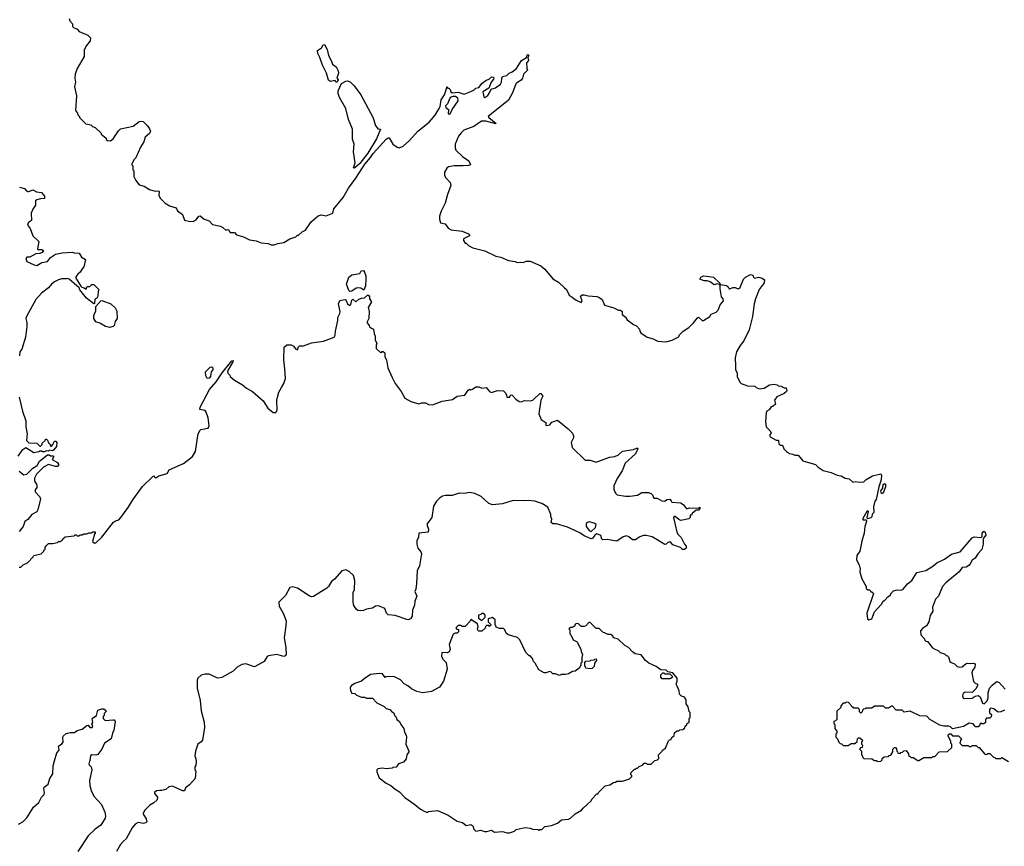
# Model space of a CAD drawing. Extents: x 1933546 to 2138868, y 524910 to 667279.
# Tile 416 of 466: x 2119952 to 2129952, y 570838 to 579228. Entities that reach past the tile are written whole.
import ezdxf

# ---------------------------------------------------------------- set-up
doc = ezdxf.new("R2010")
doc.units = 0

msp = doc.modelspace()

# ---------------------------------------------------------------- linework, layer by layer
at = {"layer": '0CON10XD'}
for points in [[(2120455, 579240), (2120462.5, 579215), (2120487, 579187), (2120488.3, 579158.3), (2120497, 579147), (2120535, 579132.5), (2120555, 579107.5), (2120645, 579070), (2120670, 579045), (2120667, 579013), (2120630, 578965), (2120608.3, 578921.7), (2120607.5, 578855), (2120536.4, 578733.6), (2120516.7, 578675), (2120513.3, 578635), (2120520, 578595), (2120508.8, 578545), (2120527.5, 578455), (2120520, 578305), (2120538.3, 578278.3), (2120541.7, 578261.7), (2120560, 578245), (2120560, 578235), (2120625, 578170), (2120675, 578160), (2120693, 578143), (2120720, 578135), (2120780, 578075), (2120780, 578065), (2120830, 578025), (2120831.7, 578011.7), (2120845, 578000), (2120875, 577997.5), (2120903, 578017), (2120955, 578100), (2120975, 578120), (2121105, 578147.5), (2121166.6, 578193.4), (2121185, 578198), (2121205, 578193.1), (2121250.6, 578150.6), (2121271.5, 578121.5), (2121280, 578095), (2121268.9, 578071.1), (2121227.5, 578035), (2121213.3, 577986.7), (2121177.5, 577935), (2121130, 577825), (2121115, 577810), (2121090, 577765), (2121090, 577755), (2121100, 577745), (2121100, 577705), (2121110, 577695), (2121112.5, 577635), (2121130, 577595), (2121165, 577552.5), (2121215, 577537.5), (2121270, 577505), (2121327, 577487), (2121365, 577490), (2121370, 577485), (2121366.7, 577445), (2121377, 577417), (2121430, 577365), (2121475, 577337.5), (2121539.6, 577319.5), (2121555, 577287.5), (2121605, 577250), (2121625, 577192.5), (2121685, 577180), (2121717, 577183), (2121743, 577197), (2121770, 577235), (2121785, 577237.5), (2121825, 577202.5), (2121875, 577187.5), (2121909.3, 577149.3), (2121991.7, 577131.7), (2122015, 577120), (2122045, 577092.5), (2122065, 577096.7), (2122075, 577092.5), (2122088.3, 577068.3), (2122135, 577067.5), (2122155, 577042.5), (2122225, 577022.5), (2122285, 576992.5), (2122353, 576983), (2122405, 576962.5), (2122475, 576957.5), (2122505, 576942.5), (2122535, 576942.5), (2122575, 576957.5), (2122635, 576967.5), (2122695, 577002.5), (2122757, 577023), (2122775, 577040), (2122785, 577040), (2122820, 577075), (2122855, 577090), (2122913.6, 577176.4), (2122983, 577237), (2123015, 577246.7), (2123065, 577236.7), (2123133.3, 577265), (2123142.7, 577307.3), (2123238.7, 577421.3), (2123291.2, 577518.8), (2123365, 577618.1), (2123458.7, 577761.3), (2123515, 577828.2), (2123540.2, 577869.8), (2123675, 578015.6), (2123695, 578030), (2123705, 578030), (2123742.5, 577965), (2123785, 577932.5), (2123805, 577927.5), (2123845, 577942.5), (2123909.3, 578000.7), (2123994.1, 578095.9), (2124111.7, 578188.3), (2124172.3, 578257.7), (2124212.5, 578325), (2124223, 578347), (2124233.3, 578415), (2124266.7, 578465), (2124295, 578550), (2124301.7, 578531.7), (2124315, 578530), (2124325, 578520), (2124330, 578495), (2124344.1, 578484.1), (2124405, 578493.3), (2124465, 578473.3), (2124535, 578498), (2124567.5, 578515), (2124585, 578532.5), (2124615, 578540), (2124647.5, 578585), (2124685, 578610), (2124723.6, 578626.4), (2124744, 578646), (2124760, 578645), (2124766.2, 578636.2), (2124763.3, 578625), (2124740, 578595), (2124716.1, 578533.9), (2124656.7, 578495), (2124666, 578446), (2124675, 578438.8), (2124705, 578458), (2124724.2, 578485), (2124738.8, 578521.2), (2124785.4, 578534.5), (2124835.5, 578574.5), (2124845.7, 578595), (2124848.1, 578635), (2124855, 578650), (2124899.3, 578660.7), (2124923.7, 578686.3), (2124955, 578697.9), (2124998.8, 578731.2), (2125049.4, 578815), (2125100, 578845), (2125105, 578866.7), (2125113.3, 578875), (2125123.3, 578865), (2125112.5, 578845), (2125120, 578815), (2125100.7, 578790.7), (2125102.5, 578735), (2125110, 578715), (2125067.5, 578675), (2125060, 578635), (2125045, 578612.5), (2125001.7, 578588.3), (2124990, 578575), (2124956.7, 578485), (2124915, 578412.5), (2124710, 578245), (2124715, 578233.8), (2124792.5, 578175), (2124775.7, 578174.3), (2124685, 578198.9), (2124641.4, 578198.6), (2124563.3, 578145), (2124463.4, 578106.6), (2124435, 578080), (2124410, 578045), (2124373.3, 577965), (2124373, 577927), (2124380, 577905), (2124447.7, 577837.7), (2124515, 577796.7), (2124530, 577755), (2124515, 577748), (2124455, 577744), (2124365, 577745.8), (2124307.5, 577735), (2124289.6, 577720.5), (2124265, 577680), (2124266, 577645), (2124280.9, 577620.9), (2124324.4, 577575), (2124330.9, 577545), (2124295.6, 577455), (2124273, 577367), (2124231.4, 577285), (2124214.2, 577235), (2124214.1, 577204.1), (2124225, 577167.5), (2124274, 577154), (2124302.3, 577112.3), (2124332.5, 577095), (2124445, 577080.8), (2124510, 577055), (2124520, 577045), (2124520, 577035), (2124460, 577005), (2124460, 576985), (2124475, 576960), (2124485, 576960), (2124510, 576935), (2124555, 576912.5), (2124675, 576880), (2124788.3, 576828.3), (2124837, 576817), (2124915, 576782.5), (2124985, 576772.5), (2125005, 576762.5), (2125035, 576767.5), (2125065, 576762.5), (2125095, 576777.5), (2125135, 576777.5), (2125245, 576730), (2125286.2, 576696.2), (2125367, 576597), (2125425, 576562.5), (2125486.4, 576506.4), (2125505, 576487.5), (2125531.2, 576431.2), (2125561.4, 576411.4), (2125605, 576381.2), (2125655, 576357.5), (2125663.3, 576375), (2125647, 576423), (2125665, 576436.7), (2125686.4, 576436.4), (2125725, 576423.3), (2125815, 576417.5), (2125835, 576410), (2125866.1, 576386.1), (2125891.7, 576331.7), (2125985, 576302.5), (2126035, 576280), (2126055, 576280), (2126070, 576265), (2126070, 576235), (2126110, 576205), (2126110, 576195), (2126121.7, 576181.7), (2126185, 576132.5), (2126215, 576120), (2126247, 576087), (2126250, 576065), (2126260.7, 576050.7), (2126323.9, 576003.9), (2126385, 575987.5), (2126433.6, 575963.6), (2126515, 575957.5), (2126580, 575975), (2126640, 576005), (2126650, 576015), (2126650, 576025), (2126690, 576065), (2126746.4, 576103.6), (2126795, 576150), (2126835, 576202.5), (2126845, 576207.5), (2126883.9, 576173.9), (2126895, 576173.3), (2126962.5, 576215), (2126975, 576240), (2127025, 576260), (2127045, 576280), (2127067.5, 576335), (2127100, 576375), (2127097.5, 576395), (2127080, 576415), (2127066.7, 576495), (2127067.5, 576527.5), (2127059.3, 576539.3), (2127036.2, 576546.2), (2127005, 576538), (2126965, 576567.5), (2126935, 576577.5), (2126905, 576577.5), (2126860, 576595), (2126870, 576615), (2126895, 576626.7), (2126955, 576621.2), (2126997.5, 576615), (2127062.5, 576555), (2127070, 576540), (2127129.6, 576529.5), (2127147.7, 576517.7), (2127157.5, 576497.5), (2127165, 576496.7), (2127195, 576508.8), (2127219.3, 576509.3), (2127245, 576496.7), (2127265, 576503.8), (2127302, 576595), (2127324.5, 576615.5), (2127375, 576641.2), (2127396.7, 576635), (2127403.3, 576615), (2127415, 576603.8), (2127455, 576616), (2127491.2, 576605), (2127517, 576587), (2127511.7, 576558.3), (2127461.7, 576488.3), (2127424, 576396), (2127411.2, 576345), (2127396, 576215), (2127358.8, 576081.2), (2127305, 575967.5), (2127269.3, 575920.7), (2127232.5, 575855), (2127217.5, 575795), (2127217.5, 575765), (2127223, 575743), (2127222.5, 575675), (2127237.5, 575645), (2127237.5, 575605), (2127265, 575550), (2127280, 575535), (2127345, 575512.5), (2127417, 575507), (2127430, 575495), (2127465, 575482.5), (2127511.7, 575488.3), (2127567, 575523), (2127615, 575527.5), (2127645, 575520), (2127655, 575510), (2127687, 575507), (2127715, 575492.5), (2127735, 575490), (2127743.3, 575465), (2127740, 575455), (2127716.7, 575435), (2127640, 575400), (2127619.4, 575365), (2127627.5, 575325), (2127605, 575306.7), (2127582.3, 575297.7), (2127563, 575267), (2127540, 575255), (2127533, 575237), (2127526.7, 575145), (2127532.5, 575095), (2127569.3, 575059.3), (2127582.5, 575035), (2127567, 575007), (2127575, 574993.3), (2127635, 574960), (2127655, 574960), (2127660, 574955), (2127661.7, 574921.7), (2127675, 574910), (2127698.3, 574908.3), (2127713, 574873), (2127740, 574845), (2127770, 574825), (2127805, 574818.8), (2127825, 574806.7), (2127858.3, 574808.3), (2127905, 574750), (2128035, 574713.3), (2128062.5, 574685), (2128112.3, 574652.3), (2128191.7, 574631.7), (2128253.6, 574603.6), (2128295, 574596.7), (2128335, 574573.3), (2128375, 574567.5), (2128413.3, 574533.3), (2128445, 574540), (2128475, 574533.3), (2128525, 574535.7), (2128549.7, 574560.3), (2128612.3, 574597.7), (2128697, 574617), (2128703.6, 574603.6), (2128702.6, 574557.4), (2128677.5, 574485), (2128651.7, 574358.3), (2128638.3, 574341.7), (2128623.3, 574285), (2128628, 574225), (2128611.2, 574208.8), (2128605, 574182.5), (2128595, 574170), (2128562.5, 574162.5), (2128557.5, 574175), (2128572.5, 574235), (2128565, 574242.5), (2128555, 574237.5), (2128513.3, 574165), (2128515, 574152.5), (2128550, 574150), (2128553.6, 574133.6), (2128533.8, 574085), (2128529.2, 574015), (2128504.2, 573935), (2128483.8, 573835), (2128455, 573790), (2128450, 573745), (2128477.5, 573695), (2128486.7, 573655), (2128483.3, 573625), (2128503.6, 573553.6), (2128550, 573475), (2128550, 573455), (2128565, 573440), (2128585, 573440), (2128595, 573420), (2128605, 573420), (2128622.5, 573405), (2128556.7, 573205), (2128562.5, 573145), (2128575, 573137.5), (2128605, 573147.5), (2128635, 573217.5), (2128703.3, 573295), (2128722.5, 573325), (2128737.5, 573335), (2128765, 573367.5), (2128793, 573387), (2128805, 573410), (2128825, 573430), (2128865, 573442.5), (2128905, 573437.5), (2128925, 573447.5), (2128968.8, 573501.2), (2129013.3, 573535), (2129063.9, 573616.1), (2129155, 573636.7), (2129225, 573680), (2129267.5, 573715), (2129345, 573753.3), (2129415, 573803.3), (2129502.3, 573827.7), (2129625, 573970), (2129645, 573978.8), (2129717.5, 573972.5), (2129728.3, 573981.7), (2129727.5, 574015), (2129743.6, 574036.4), (2129756.2, 574025), (2129762.5, 573995), (2129738.3, 573961.7), (2129737.5, 573905), (2129725, 573851.2), (2129682.5, 573807.5), (2129655, 573762.5), (2129625, 573742.5), (2129605.5, 573704.5), (2129590.9, 573689.1), (2129565, 573672), (2129525, 573667.5), (2129492.5, 573625), (2129358.6, 573511.4)], [(2123162, 578592), (2123155, 578610), (2123105, 578600), (2123087.5, 578615), (2123066.7, 578685), (2123026.2, 578765), (2123001.2, 578845), (2122980, 578885), (2122976.7, 578915), (2123017.7, 578942.3), (2123035, 578973.3), (2123046, 578975), (2123074, 578925), (2123088.8, 578865), (2123116.7, 578815), (2123130, 578775), (2123165, 578747.5), (2123185, 578710), (2123188.8, 578685), (2123172.5, 578632.5), (2123186.4, 578616.4), (2123175, 578593.8), (2123162, 578592)], [(2123345, 577720), (2123343.3, 577725), (2123358, 577775), (2123343.8, 577885), (2123348.8, 577965), (2123333.6, 578016.4), (2123331.2, 578115), (2123291.2, 578215), (2123263.3, 578326.7), (2123198.8, 578438.8), (2123185, 578480), (2123187.5, 578505), (2123220.4, 578579.6), (2123265, 578604), (2123285, 578608), (2123310, 578595), (2123347.9, 578557.9), (2123418, 578465), (2123537.7, 578237.7), (2123565, 578152.5), (2123589.3, 578119.3), (2123616.7, 578116.7), (2123575, 578018.1), (2123486.6, 577873.4), (2123405, 577767.1), (2123355, 577723.3), (2123345, 577720)], [(2124315, 578269.2), (2124325, 578273.1), (2124343.7, 578316.3), (2124404.5, 578405), (2124400.7, 578430.7), (2124378.6, 578448.6), (2124352.2, 578447.8), (2124323, 578437), (2124295.5, 578374.5), (2124277.7, 578352.3), (2124278.8, 578335), (2124307.5, 578315), (2124303.8, 578273.8), (2124315, 578269.2)], [(2119949.3, 577529.3), (2120000, 577515), (2120020, 577490), (2120033, 577483), (2120045, 577482.5), (2120085, 577500), (2120121.7, 577481.7), (2120172.3, 577472.3), (2120204, 577435), (2120205, 577413.3), (2120165, 577410), (2120125, 577398.6), (2120111.9, 577388.1), (2120113.3, 577345), (2120083.9, 577306.1), (2120070, 577265), (2120071.7, 577188.3), (2120041.2, 577168.8), (2120031.2, 577155), (2120038, 577135), (2120059.8, 577109.8), (2120087.1, 577035), (2120145.5, 576975.6), (2120131.2, 576901.2), (2120136.2, 576896.2), (2120176.7, 576896.7), (2120193.8, 576885), (2120181.2, 576865), (2120157.5, 576855), (2120115, 576850), (2120055, 576816.7), (2120025, 576818.8), (2120014, 576805), (2120024.6, 576774.6), (2120099.8, 576739.8), (2120125, 576734), (2120176.2, 576763.8), (2120235.4, 576774.6), (2120265.6, 576814.4), (2120315, 576848), (2120385, 576861.2), (2120485, 576867.5), (2120505, 576860), (2120557, 576857), (2120578.3, 576818.3), (2120620, 576795), (2120605, 576720), (2120585, 576700), (2120566.4, 576663.6), (2120542.5, 576645), (2120523, 576617), (2120523.3, 576605), (2120573.8, 576523.8), (2120584, 576514), (2120607.5, 576507.5), (2120620, 576495), (2120630, 576495), (2120631.7, 576508.3), (2120641.7, 576518.3), (2120665, 576520), (2120685, 576540), (2120705, 576540), (2120760, 576485), (2120750, 576475), (2120745, 576420), (2120735, 576402.5), (2120715, 576390), (2120713, 576347), (2120704.2, 576344.2), (2120631.4, 576401.4), (2120564.2, 576484.2), (2120556.1, 576506.1), (2120455, 576593.3), (2120435, 576602.5), (2120425, 576597.5), (2120375, 576596.7), (2120345, 576587.5), (2120305, 576567.5), (2120275, 576542.5), (2120243, 576507), (2120175, 576452.5), (2120115, 576387.5), (2120020, 576215), (2120013.3, 576195), (2120023, 576153), (2120023.3, 576115), (2120010, 576005), (2119973.3, 575885), (2119953.3, 575855), (2119950, 575815)], [(2123305, 576470), (2123295, 576480), (2123271.2, 576545), (2123293.8, 576615), (2123325, 576637.5), (2123407, 576653), (2123420.8, 576679.2), (2123445, 576680.8), (2123455.5, 576665), (2123466.4, 576626.4), (2123468.8, 576595), (2123462.9, 576525), (2123447, 576483), (2123415, 576504.2), (2123393, 576507), (2123368.8, 576501.2), (2123325, 576472.5), (2123305, 576470)], [(2122610, 575495), (2122636.2, 575535), (2122651.2, 575585), (2122646.2, 575685), (2122633.3, 575775), (2122637.5, 575905), (2122665, 575927.5), (2122708.3, 575928.3), (2122732.5, 575915), (2122755, 575884), (2122775, 575876.7), (2122783.9, 575906.1), (2122795, 575916.7), (2122835, 575916.7), (2122915, 575946.2), (2123036.1, 575963.9), (2123145, 576004), (2123157.5, 576025), (2123160, 576065), (2123183.1, 576175), (2123183.1, 576205), (2123204.3, 576245), (2123205.9, 576265.9), (2123190.8, 576345), (2123205, 576376.2), (2123255, 576389.2), (2123265.9, 576385.9), (2123280, 576345), (2123305, 576326.7), (2123315, 576337.5), (2123325, 576380), (2123335, 576392.5), (2123365, 576363.3), (2123395, 576390), (2123425, 576402.2), (2123455, 576405.8), (2123485, 576432.5), (2123495, 576432.5), (2123503.8, 576415), (2123503.8, 576395), (2123526.2, 576365), (2123492.5, 576305), (2123500, 576265), (2123497.5, 576195), (2123477.5, 576155), (2123502.5, 576125), (2123505, 576110), (2123525, 576097.5), (2123546.7, 576085), (2123551.7, 576041.7), (2123563.3, 576015), (2123563.8, 575975), (2123580, 575945), (2123572.5, 575925), (2123571.7, 575891.7), (2123611.7, 575851.7), (2123625, 575850), (2123631.7, 575858.3), (2123645, 575860), (2123660, 575845), (2123660, 575805), (2123677, 575777), (2123692.5, 575695), (2123733.3, 575595), (2123766.4, 575536.4), (2123826.7, 575455), (2123862.5, 575385), (2123923, 575353), (2124005, 575330), (2124035, 575337.5), (2124075, 575337.5), (2124103, 575323), (2124145, 575320), (2124243, 575357), (2124346.4, 575373.6), (2124395, 575406.7), (2124471.7, 575418.3), (2124505, 575467.5), (2124525, 575477.5), (2124535, 575472.5), (2124551.7, 575478.3), (2124585, 575500), (2124615, 575500), (2124646.4, 575486.4), (2124690, 575495), (2124723.8, 575455), (2124745, 575444.2), (2124805, 575462.5), (2124865, 575460), (2124885, 575440), (2124897, 575417), (2124900, 575395), (2124930, 575395), (2124930, 575405), (2124945, 575420), (2124955, 575416.7), (2124990, 575375), (2125025, 575352.5), (2125045, 575347.5), (2125078.3, 575361.7), (2125135, 575360), (2125165, 575366.2), (2125235, 575433.8), (2125245, 575433.8), (2125263.8, 575405), (2125246, 575365), (2125225.8, 575225.8), (2125249.6, 575169.5), (2125300, 575135), (2125292.5, 575115), (2125305, 575107.5), (2125335, 575114), (2125355, 575142.5), (2125415, 575162.5), (2125522.5, 575075), (2125565, 575032.5), (2125576.2, 575005), (2125576, 574985), (2125551.2, 574935), (2125563.3, 574885), (2125695, 574756.7), (2125745, 574756.7), (2125805, 574736.2), (2125943.6, 574786.4), (2125995, 574792.5), (2126035, 574812.5), (2126075, 574847.5), (2126186.4, 574863.6), (2126215, 574880), (2126228.3, 574878.3), (2126227.5, 574865), (2126205, 574822.5), (2126102.5, 574725), (2126070.7, 574649.3), (2126019.3, 574570.7), (2125987.5, 574495), (2125987.5, 574455), (2126005, 574420), (2126020, 574405), (2126105, 574390), (2126147.7, 574392.3), (2126227, 574403), (2126270.7, 574429.3), (2126338.3, 574428.3), (2126365, 574417.5), (2126377.5, 574405), (2126392.5, 574372.5), (2126425, 574370), (2126475, 574343.3), (2126505, 574342.5), (2126525, 574357.5), (2126555, 574360), (2126570, 574345), (2126575, 574330), (2126665, 574322.5), (2126693, 574303), (2126725, 574262.5), (2126755, 574272.5), (2126845, 574270), (2126858.3, 574278.3), (2126860, 574265), (2126845, 574250), (2126821.7, 574248.3), (2126780, 574215), (2126775, 574200), (2126761.7, 574198.3), (2126760, 574175), (2126747, 574163), (2126665, 574143.3), (2126645, 574153.3), (2126610, 574185), (2126600, 574185), (2126592.5, 574175), (2126627.1, 574025), (2126640.9, 574000.9), (2126670.7, 573970.7), (2126703, 573903), (2126720, 573885), (2126720, 573865), (2126705, 573850), (2126685, 573850), (2126661.7, 573871.7), (2126586.4, 573896.4), (2126569.3, 573919.3), (2126555, 573927.5), (2126535, 573920), (2126517, 573903), (2126505, 573902.5), (2126375, 573980), (2126313, 573993), (2126285, 573992.5), (2126243.6, 573976.4), (2126205, 573950), (2126175, 573947.5), (2126140, 573980), (2126115, 573987.5), (2126081.7, 573978.3), (2126015, 573934), (2125955.8, 573945.8), (2125925, 573951.2), (2125875, 573947.5), (2125863.8, 573953.8), (2125852.5, 573992.5), (2125815, 574008.8), (2125794.3, 573995.7), (2125769.3, 573960.7), (2125755, 573957.5), (2125685, 573987.5), (2125640.7, 574020.7), (2125515.9, 574075.9), (2125405, 574110), (2125365, 574110), (2125350, 574125), (2125357.5, 574157.5), (2125346.7, 574185), (2125347.5, 574205), (2125315, 574280), (2125255, 574318.8), (2125185, 574340), (2125115, 574348.8), (2125075, 574343.8), (2124965, 574346.2), (2124855, 574313.8), (2124755, 574303.3), (2124715, 574318.8), (2124638.3, 574388.3), (2124575, 574418.8), (2124525, 574428.8), (2124465, 574418.8), (2124415, 574423.3), (2124345, 574396.7), (2124275, 574400), (2124245, 574390), (2124215, 574370), (2124185, 574342.5), (2124155, 574290), (2124138.8, 574175), (2124106.2, 574135), (2124090, 574115), (2124090, 574095), (2124102.5, 574055), (2124100, 574025), (2124005, 574016.2), (2124002.5, 573975), (2123985, 573937.5), (2123984.7, 573905), (2123994, 573864), (2124027.5, 573825), (2124034.3, 573805), (2124010.8, 573685), (2123988.6, 573635), (2123980.8, 573505), (2123973.6, 573446.4), (2123964.5, 573425), (2123985.6, 573375), (2123964.2, 573325), (2123962.5, 573285), (2123940, 573235), (2123936.9, 573175), (2123920, 573145), (2123895, 573136.2), (2123765, 573178.8), (2123695, 573186.7), (2123678.8, 573205), (2123661.7, 573251.7), (2123595, 573278), (2123565, 573276), (2123535, 573256.2), (2123475, 573246.2), (2123445, 573232), (2123413.9, 573226.1), (2123385, 573230), (2123371.4, 573241.4), (2123345, 573283.3), (2123337.5, 573315), (2123340, 573415), (2123352, 573445), (2123354.1, 573534.1), (2123342, 573585), (2123297.9, 573627.9), (2123265, 573644), (2123225, 573633.8), (2123149.7, 573550.3), (2123118, 573525), (2123088, 573475), (2123071.3, 573458.7), (2122935, 573372), (2122915, 573371.2), (2122890.4, 573380.5), (2122775, 573456.2), (2122725, 573472.5), (2122697, 573463), (2122652.5, 573385), (2122582.5, 573315), (2122587.5, 573275), (2122628.8, 573205), (2122656.7, 573125), (2122656.2, 573075), (2122638, 572955), (2122655.9, 572855.9), (2122658.8, 572785), (2122648.8, 572771.2), (2122634.1, 572764.1), (2122565, 572784.2), (2122477.7, 572772.3), (2122463.8, 572765), (2122435, 572712.5), (2122405, 572696.2), (2122335, 572660), (2122248.3, 572688.3), (2122207.2, 572682.8), (2122162, 572655), (2122120, 572615), (2122005, 572550), (2121975, 572543.8), (2121955, 572546.7), (2121875, 572583.8), (2121835, 572586.2), (2121795, 572576), (2121761.2, 572545), (2121753.8, 572525), (2121753.9, 572443.9), (2121786.1, 572316.1), (2121793.9, 572213.9), (2121826.4, 572096.4), (2121830, 572045), (2121807.5, 571915), (2121795, 571897.5), (2121762.5, 571875), (2121737.5, 571805), (2121730, 571755), (2121741.2, 571725), (2121743.3, 571695), (2121741.7, 571658.3), (2121730, 571645), (2121730, 571615), (2121740, 571605), (2121732.5, 571525), (2121675, 571462.5), (2121635, 571430), (2121625, 571400), (2121605, 571400), (2121505, 571447.5), (2121465, 571440), (2121435, 571413.3), (2121395, 571403.3), (2121374.3, 571405.7), (2121340.2, 571399.8), (2121320, 571385), (2121321.2, 571375), (2121350, 571335), (2121352.5, 571325), (2121343.6, 571306.4), (2121315, 571280), (2121272.5, 571255), (2121222.5, 571205), (2121207.5, 571175), (2121207.5, 571165), (2121235.9, 571115.9), (2121242.5, 571085), (2121233.6, 571076.4), (2121205, 571070), (2121155, 571080), (2121125, 571063.3), (2121095, 571023.8), (2121034.3, 570915), (2121001.8, 570888.2), (2120974.7, 570855.3), (2120934.4, 570785)], [(2120865, 576102.5), (2120825, 576112.5), (2120765, 576147.5), (2120725, 576160), (2120703.6, 576193.6), (2120703.3, 576225), (2120726.1, 576273.9), (2120726, 576315), (2120775, 576372.5), (2120785, 576376.7), (2120877.5, 576345), (2120923, 576303), (2120939.3, 576269.3), (2120942.5, 576195), (2120920, 576165), (2120910, 576125), (2120900, 576115), (2120865, 576102.5)], [(2119945, 573670), (2119965, 573670), (2119987, 573693), (2120030, 573715), (2120090, 573775), (2120095, 573790), (2120170, 573805), (2120198.3, 573831.7), (2120201.7, 573848.3), (2120210, 573855), (2120210, 573875), (2120221.7, 573888.3), (2120245, 573910), (2120285, 573910), (2120337, 573923), (2120345, 573930), (2120365, 573930), (2120371.7, 573938.3), (2120385, 573940), (2120391.7, 573958.3), (2120415, 573980), (2120505, 573990), (2120515, 574000), (2120525, 574000), (2120535, 573990), (2120555, 573990), (2120565, 574000), (2120585, 574000), (2120605, 574010), (2120635, 574010), (2120655, 574020), (2120685, 574020), (2120695, 574030), (2120718.3, 574028.3), (2120720, 574015), (2120712.5, 574007.5), (2120693, 573933), (2120713, 573913), (2120725, 573916.7), (2120785, 573976.7), (2120903.5, 574126.5), (2120925, 574142.9), (2120957.4, 574152.6), (2120980, 574175), (2121053.5, 574275), (2121100, 574355), (2121199.9, 574490.1), (2121305, 574592.5), (2121317, 574597), (2121320, 574585), (2121335, 574577.5), (2121365, 574596.7), (2121448.3, 574621.7), (2121471.7, 574658.3), (2121615, 574722.5), (2121706.4, 574793.6), (2121736.7, 574845), (2121756.7, 574985), (2121765, 575020), (2121783, 575057), (2121793, 575067), (2121865, 575082.5), (2121877.5, 575105), (2121867.5, 575185), (2121847.5, 575245), (2121835, 575260), (2121780.7, 575270.7), (2121784, 575295), (2121881.3, 575475), (2121947.1, 575552.9), (2122006.9, 575645), (2122105, 575764.2), (2122118.8, 575768.8), (2122117.1, 575755), (2122070, 575675), (2122063.8, 575653.8), (2122065, 575640), (2122085, 575620), (2122090, 575605), (2122135, 575567.5), (2122215, 575522.5), (2122255, 575487.5), (2122317.5, 575455), (2122425, 575357.5), (2122472.5, 575285), (2122525, 575240), (2122555, 575240), (2122567, 575263), (2122563.8, 575365), (2122569.2, 575395), (2122584.2, 575445.8), (2122610, 575495)], [(2121855, 575587.5), (2121843.4, 575613.4), (2121838, 575655), (2121885, 575699.2), (2121903.8, 575703.8), (2121913.3, 575695), (2121913.3, 575675), (2121895.9, 575654.1), (2121891.5, 575605), (2121875, 575589.4), (2121855, 575587.5)], [(2119946.7, 575395), (2119981.2, 575255), (2120013.6, 575156.4), (2120014.1, 575094.1), (2120026.7, 575025), (2120022.5, 574955), (2120045, 574932.5), (2120125, 574930), (2120155, 574900), (2120165, 574900), (2120180, 574915), (2120181.7, 574928.3), (2120210, 574955), (2120215, 574970), (2120225, 574970), (2120235, 574960), (2120243, 574933), (2120260, 574915), (2120265, 574900), (2120275, 574900), (2120290, 574915), (2120305, 574950), (2120318.3, 574948.3), (2120330, 574935), (2120326.7, 574895), (2120295, 574857.5), (2120285, 574852.5), (2120255, 574860), (2120245, 574850), (2120225, 574852.5), (2120205, 574842.5), (2120185, 574842.5), (2120175, 574850), (2120155, 574850), (2120145, 574840), (2120095, 574832.5), (2120015, 574882.5), (2119973.3, 574855), (2119934.1, 574795.9)], [(2119945, 574646.7), (2119995, 574607.5), (2120025, 574614.4), (2120085, 574676), (2120128.3, 574701.7), (2120153.6, 574746.4), (2120235, 574812.5), (2120251.7, 574811.7), (2120265, 574800), (2120295, 574800), (2120297.5, 574795), (2120282.5, 574765), (2120335, 574732.5), (2120347.5, 574715), (2120347.5, 574705), (2120336.4, 574693.6), (2120315, 574692.5), (2120245, 574712.5), (2120192.5, 574685), (2120123.8, 574615), (2120103, 574573), (2120102.5, 574545), (2120122.5, 574515), (2120126.7, 574495), (2120125, 574480), (2120107.5, 574455), (2120107.5, 574435), (2120157.5, 574385), (2120163.3, 574365), (2120137, 574253), (2120126.4, 574233.6), (2120073.9, 574206.1), (2120035.9, 574154.1), (2120004.1, 574135.9), (2119987.5, 574085), (2119948.3, 574031.7)], [(2128705, 574417.5), (2128698, 574445), (2128718, 574472), (2128720.5, 574509.5), (2128735, 574521.2), (2128744.1, 574514.1), (2128744.2, 574485.8), (2128725, 574432.5), (2128715, 574420), (2128705, 574417.5)], [(2125755, 574033.8), (2125801.1, 574075), (2125805, 574103.3), (2125785, 574118.6), (2125735, 574131.2), (2125725, 574128.8), (2125706.7, 574115), (2125703.6, 574083.6), (2125738.3, 574038.3), (2125755, 574033.8)], [(2129358.6, 573511.4), (2129323.8, 573475), (2129285, 573377.5), (2129251.2, 573345), (2129223.8, 573265), (2129226.7, 573225), (2129198.3, 573181.7), (2129183.6, 573116.4), (2129163, 573077), (2129121.7, 573048.3), (2129100, 573025), (2129102.5, 572985), (2129140, 572945), (2129140, 572935), (2129155, 572920), (2129170, 572915), (2129223.6, 572853.6), (2129245, 572837.5), (2129280, 572825), (2129300, 572805), (2129345, 572790), (2129360, 572775), (2129375, 572770), (2129385, 572760), (2129400, 572715), (2129411.7, 572701.7), (2129445, 572690), (2129473, 572663), (2129497, 572657), (2129525, 572660), (2129559.3, 572690.7), (2129575, 572697.5), (2129605, 572692.5), (2129635, 572696.7), (2129655, 572690), (2129652.5, 572655), (2129629.3, 572620.7), (2129623, 572597), (2129640.4, 572510.5), (2129655, 572492.5), (2129680, 572485), (2129680, 572465), (2129663, 572437), (2129625, 572400), (2129555, 572402.5), (2129535, 572392.5), (2129526, 572365), (2129535, 572343.8), (2129545, 572336.7), (2129625, 572340), (2129655, 572362.5), (2129687, 572367), (2129707.5, 572355), (2129731.7, 572291.7), (2129747, 572283), (2129777.5, 572315), (2129787.5, 572345), (2129787.5, 572395), (2129801.7, 572441.7), (2129827.5, 572475), (2129875, 572510), (2129899.3, 572499.3), (2129961.7, 572431.7)], [(2124645, 573130), (2124680, 573165), (2124680, 573185), (2124665, 573200), (2124645, 573200), (2124635, 573190), (2124610, 573185), (2124610, 573155), (2124645, 573130)], [(2124925, 570973.3), (2124977, 570993), (2124995, 571010), (2125085, 571027.5), (2125135, 571022.5), (2125165, 571012.5), (2125215, 571010), (2125225, 571002.5), (2125235, 571010), (2125255, 571010), (2125285, 571037.5), (2125351.7, 571048.3), (2125415, 571072.5), (2125455, 571107.5), (2125525, 571112.5), (2125546.4, 571123.6), (2125595, 571167.5), (2125657.5, 571205), (2125673.6, 571226.4), (2125755, 571300), (2125763.6, 571316.4), (2125815, 571370), (2125828.3, 571371.7), (2125830, 571385), (2125897, 571453), (2125945, 571462.5), (2125983, 571487), (2126001.7, 571488.3), (2126015, 571497.5), (2126075, 571497.5), (2126145, 571522.5), (2126170, 571545), (2126170, 571555), (2126160, 571565), (2126160, 571585), (2126195, 571620), (2126205, 571620), (2126215, 571630), (2126225, 571630), (2126241.7, 571648.3), (2126278.3, 571661.7), (2126295, 571680), (2126315, 571680), (2126325, 571670), (2126365, 571670), (2126401.7, 571708.3), (2126430, 571715), (2126441.7, 571728.3), (2126440, 571765), (2126475, 571800), (2126480, 571815), (2126510, 571835), (2126541.7, 571908.3), (2126551.7, 571918.3), (2126568.3, 571921.7), (2126571.7, 571938.3), (2126598.3, 571961.7), (2126601.7, 571988.3), (2126625, 572010), (2126645, 572010), (2126655, 572020), (2126688.3, 572021.7), (2126708.3, 572041.7), (2126711.7, 572058.3), (2126728.3, 572071.7), (2126731.7, 572088.3), (2126750, 572095), (2126750, 572135), (2126760, 572145), (2126760, 572195), (2126750, 572205), (2126740, 572255), (2126720, 572285), (2126720, 572325), (2126705, 572350), (2126671.7, 572361.7), (2126651.7, 572381.7), (2126650, 572415), (2126628.3, 572461.7), (2126620, 572485), (2126630, 572515), (2126630, 572545), (2126585, 572600), (2126535, 572610), (2126517, 572627), (2126465, 572630), (2126415, 572662.5), (2126340, 572695), (2126307.5, 572725), (2126265, 572780), (2126203, 572793), (2126175, 572812.5), (2126136.4, 572856.4), (2126097, 572877), (2126030.7, 572940.7), (2125985, 572952.5), (2125969.3, 572979.3), (2125955, 572987.5), (2125928.3, 572988.3), (2125875, 573010), (2125837, 573047), (2125805, 573050), (2125745, 573110), (2125731.7, 573108.3), (2125700, 573075), (2125685, 573070), (2125655, 573070), (2125627, 573097), (2125605, 573100), (2125591.7, 573088.3), (2125585, 573070), (2125575, 573070), (2125565, 573060), (2125545, 573060), (2125530, 573045), (2125540, 573035), (2125540, 572995), (2125550, 572985), (2125572.5, 572935), (2125613, 572913), (2125620.7, 572900.7), (2125652.5, 572835), (2125653.6, 572813.6), (2125667.5, 572785), (2125660, 572755), (2125660, 572705), (2125650, 572695), (2125650, 572675), (2125632.5, 572645), (2125595, 572616.7), (2125565, 572612.5), (2125525, 572587.5), (2125495, 572580), (2125455, 572580), (2125435, 572572.5), (2125395, 572590), (2125365, 572590), (2125345, 572610), (2125335, 572612.5), (2125295, 572597.5), (2125277, 572597), (2125225, 572627.5), (2125187.5, 572695), (2125170, 572715), (2125160, 572745), (2125135, 572770), (2125125, 572770), (2125092.5, 572805), (2125033, 572933), (2125007, 572957), (2124925, 572980), (2124913, 572983), (2124891.7, 573001.7), (2124880, 573035), (2124865, 573050), (2124825, 573050), (2124791.7, 573061.7), (2124788.3, 573078.3), (2124780, 573085), (2124780, 573135), (2124755, 573160), (2124710, 573145), (2124710, 573115), (2124738.3, 573088.3), (2124738.3, 573081.7), (2124725, 573070), (2124715, 573080), (2124691.7, 573078.3), (2124681.7, 573068.3), (2124678.3, 573051.7), (2124645, 573020), (2124615, 573020), (2124605, 573030), (2124600, 573045), (2124607.5, 573065), (2124600, 573095), (2124535, 573140), (2124528.3, 573121.7), (2124475, 573070), (2124445, 573070), (2124435, 573080), (2124405, 573080), (2124380, 573055), (2124391.7, 573041.7), (2124408.3, 573038.3), (2124410, 573015), (2124395, 573000), (2124375, 573000), (2124355, 572990), (2124312.5, 572885), (2124322.5, 572835), (2124315, 572810), (2124295, 572800), (2124240, 572805), (2124237.5, 572765), (2124252.5, 572735), (2124281.7, 572701.7), (2124292.5, 572635), (2124256.7, 572515), (2124215, 572452.5), (2124135, 572407.5), (2124045, 572396.7), (2123985, 572407.5), (2123930, 572435), (2123895, 572467.5), (2123857, 572487), (2123818.3, 572528.3), (2123751.7, 572561.7), (2123675, 572557.5), (2123665, 572550), (2123635, 572590), (2123605, 572592.5), (2123515, 572582.5), (2123451.7, 572538.3), (2123425, 572512.5), (2123355, 572490), (2123320.7, 572469.3), (2123312.5, 572455), (2123307.5, 572445), (2123310, 572415), (2123318.3, 572408.3), (2123321.7, 572391.7), (2123355, 572390), (2123373, 572373), (2123425, 572350), (2123455, 572352.5), (2123475, 572342.5), (2123535, 572340), (2123580, 572295), (2123655, 572257.5), (2123675, 572237.5), (2123710, 572225), (2123735, 572200), (2123750, 572195), (2123761.7, 572161.7), (2123777, 572147), (2123782.5, 572125), (2123810, 572105), (2123822.5, 572075), (2123852.5, 572035), (2123860, 571995), (2123877, 571967), (2123880, 571945), (2123872.5, 571875), (2123902.5, 571805), (2123902.5, 571795), (2123883.3, 571765), (2123877.5, 571725), (2123848.3, 571691.7), (2123800, 571675), (2123775, 571642.5), (2123743, 571637), (2123735, 571630), (2123675, 571622.5), (2123635, 571632.5), (2123590, 571625), (2123580, 571615), (2123580, 571595), (2123603.6, 571533.6), (2123675, 571480), (2123722.5, 571455), (2123766.2, 571416.2), (2123809.6, 571389.5), (2123865, 571333.3), (2123965, 571263.3), (2124022.5, 571215), (2124065, 571192.5), (2124095, 571180), (2124105, 571190), (2124195, 571202.5), (2124305, 571153.3), (2124395, 571093.3), (2124448.3, 571078.3), (2124485, 571047.5), (2124535, 571057.5), (2124552.5, 571045), (2124563, 571013), (2124585, 570992.5), (2124635, 571002.5), (2124671.7, 570988.3), (2124695, 570987.5), (2124745, 571002.5), (2124775, 570982.5), (2124855, 570987.5), (2124903.6, 570973.6), (2124925, 570973.3)], [(2125745, 572637.5), (2125700, 572645), (2125698.3, 572658.3), (2125690, 572665), (2125690, 572705), (2125703, 572717), (2125745, 572720), (2125753, 572727), (2125785, 572730), (2125791.7, 572738.3), (2125805, 572740), (2125810, 572725), (2125790, 572695), (2125787, 572663), (2125765, 572642.5), (2125745, 572637.5)], [(2126555, 572537.5), (2126478.3, 572538.3), (2126463, 572553), (2126463, 572577), (2126485, 572600), (2126495, 572600), (2126505, 572590), (2126555, 572590), (2126580, 572565), (2126578.3, 572551.7), (2126565, 572542.5), (2126555, 572537.5)], [(2129955, 572220), (2129917, 572203), (2129895, 572200), (2129881.7, 572201.7), (2129843.6, 572233.6), (2129811.2, 572238.8), (2129802, 572228), (2129800, 572205), (2129802.5, 572192.5), (2129820, 572175), (2129818.3, 572151.7), (2129805, 572140), (2129771.7, 572138.3), (2129760, 572125), (2129760, 572095), (2129745, 572080), (2129725, 572080), (2129711.7, 572088.3), (2129701.7, 572078.3), (2129698.3, 572061.7), (2129685, 572050), (2129655, 572050), (2129650, 572065), (2129635, 572080), (2129595, 572087.5), (2129537, 572053), (2129425, 572030), (2129405, 572050), (2129387, 572057), (2129338.3, 572058.3), (2129298.3, 572068.3), (2129193.9, 572123.9), (2129165, 572157.5), (2129093, 572163), (2128995, 572210), (2128935, 572200), (2128915, 572220), (2128855, 572220), (2128815, 572260), (2128805, 572260), (2128775, 572240), (2128745, 572240), (2128725, 572260), (2128635, 572260), (2128605, 572240), (2128545, 572240), (2128538.3, 572231.7), (2128521.7, 572228.3), (2128511.7, 572218.3), (2128508.3, 572201.7), (2128495, 572190), (2128481.7, 572201.7), (2128480, 572225), (2128468.3, 572238.3), (2128425, 572240), (2128415, 572250), (2128405, 572250), (2128400, 572265), (2128368.3, 572298.3), (2128345, 572300), (2128335, 572290), (2128315, 572290), (2128290, 572265), (2128290, 572245), (2128251.7, 572208.3), (2128250, 572125), (2128238.3, 572111.7), (2128220, 572105), (2128220, 572085), (2128230, 572075), (2128230, 572035), (2128250, 572005), (2128250, 571985), (2128240, 571975), (2128240, 571945), (2128258.3, 571928.3), (2128270, 571895), (2128285, 571880), (2128298.3, 571878.3), (2128315, 571860), (2128365, 571860), (2128395, 571880), (2128435, 571880), (2128458.3, 571901.7), (2128461.7, 571928.3), (2128471.7, 571938.3), (2128485, 571940), (2128510, 571915), (2128508.3, 571901.7), (2128500, 571895), (2128500, 571875), (2128510, 571865), (2128508.3, 571841.7), (2128491.7, 571838.3), (2128480, 571825), (2128500, 571805), (2128500, 571765), (2128510, 571755), (2128511.7, 571741.7), (2128525, 571730), (2128607, 571727), (2128635, 571710), (2128655, 571710), (2128665, 571700), (2128698.3, 571701.7), (2128710, 571715), (2128711.7, 571728.3), (2128733, 571747), (2128775, 571750), (2128781.7, 571758.3), (2128798.3, 571761.7), (2128820, 571795), (2128820, 571825), (2128835, 571840), (2128845, 571840), (2128858.3, 571828.3), (2128860, 571805), (2128868.3, 571798.3), (2128871.7, 571781.7), (2128895, 571780), (2128901.7, 571788.3), (2128918.3, 571791.7), (2128931.7, 571808.3), (2128955, 571810), (2128980, 571775), (2128981.7, 571751.7), (2128995, 571750), (2129005, 571740), (2129025, 571740), (2129075, 571710), (2129085, 571710), (2129135, 571740), (2129215, 571740), (2129225, 571750), (2129245, 571750), (2129291.7, 571798.3), (2129375, 571800), (2129418.3, 571841.7), (2129420, 571875), (2129410, 571885), (2129410, 571905), (2129380, 571955), (2129381.7, 571968.3), (2129395, 571980), (2129408.3, 571978.3), (2129425, 571960), (2129485, 571960), (2129520, 571925), (2129511.7, 571918.3), (2129500, 571885), (2129525, 571860), (2129585, 571860), (2129595, 571850), (2129615, 571850), (2129625, 571860), (2129665, 571860), (2129685, 571840), (2129695, 571840), (2129753, 571773), (2129775, 571770), (2129785, 571780), (2129805, 571780), (2129841.7, 571741.7), (2129855, 571740), (2129865, 571730), (2129915, 571730), (2129925, 571740), (2129995, 571700)], [(2119938.3, 571061.7), (2119985, 571087.5), (2120025, 571127.5), (2120093.9, 571236.1), (2120145, 571283.3), (2120175, 571337.5), (2120200, 571365), (2120203.3, 571385), (2120196.7, 571425), (2120202, 571438), (2120242.7, 571467.3), (2120256.7, 571525), (2120287.5, 571575), (2120291.2, 571655), (2120304.3, 571705.7), (2120330.6, 571785), (2120351.5, 571815), (2120347.5, 571855), (2120381.4, 571878.5), (2120392.1, 571895), (2120388.8, 571941.2), (2120395, 571956.2), (2120425, 571981.4), (2120465, 571991.9), (2120507.7, 571992.3), (2120536.1, 572013.9), (2120585, 572027.1), (2120635, 572063.8), (2120646, 572066), (2120665, 572044.2), (2120686.8, 572043.2), (2120693.3, 572055), (2120685, 572077.5), (2120693.8, 572095), (2120687.5, 572135), (2120733.3, 572165), (2120745, 572220), (2120785, 572233.3), (2120805, 572232.5), (2120827.5, 572215), (2120830, 572205), (2120810, 572185), (2120810, 572165), (2120800, 572155), (2120800, 572135), (2120820, 572115), (2120903, 572123), (2120915, 572120), (2120922.5, 572105), (2120908.8, 572015), (2120893.6, 571986.4), (2120880.4, 571929.5), (2120812.5, 571885), (2120786, 571825), (2120745, 571768), (2120725, 571761.2), (2120685, 571766.7), (2120670, 571755), (2120665, 571710), (2120653.8, 571675), (2120656.7, 571665), (2120678, 571645), (2120685.8, 571615), (2120660, 571505), (2120664.6, 571455), (2120678.2, 571405), (2120705, 571346), (2120781.3, 571261.3), (2120816.5, 571185), (2120823.1, 571145), (2120819.4, 571125), (2120777.4, 571052.6), (2120718.6, 571011.5), (2120647.5, 570945), (2120542.9, 570785)]]:
    msp.add_lwpolyline(points, dxfattribs=at)

doc.saveas('drawing.dxf')
